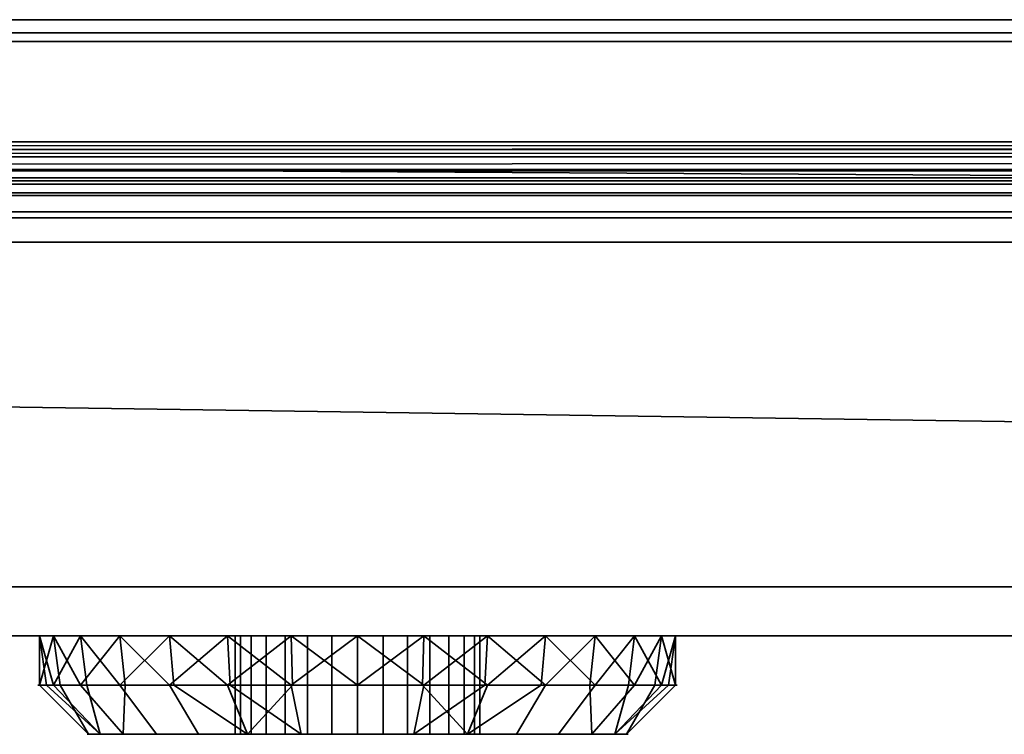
# Model space of a CAD drawing. Header units: millimetres. Extents: x -603 to 3703, y -115 to 193.
# Tile 638 of 656: x 1486 to 1526, y -54 to -25. Entities that reach past the tile are written whole.
import ezdxf

# ---------------------------------------------------------------- set-up
doc = ezdxf.new("R2010")
doc.units = ezdxf.units.MM
doc.layers.add('152', color=7, linetype='Continuous', true_color=0xffffff)

# ---------------------------------------------------------------- blocks, each defined once
blk = doc.blocks.new('UG_SURFACE_055')
at = {"layer": '152', "color": 252, "linetype": 'Continuous', "lineweight": 35}
for points in [[(1023.5, -29.92, 2023.75), (1976.5, -29.92, 2023.75), (1976.5, 14.42, 2023.75), (1023.5, 14.42, 2023.75)], [(1025, -29.92, 2022.25), (1025, 14.42, 2022.25), (1975, 14.42, 2022.25), (1975, -29.92, 2022.25)], [(970, -18, 2077.25), (970, -29.92, 2077.25), (2030, -29.92, 2077.25), (2030, -18, 2077.25)], [(971.5, -18, 2075.75), (2028.5, -18, 2075.75), (2028.5, -29.92, 2075.75), (971.5, -29.92, 2075.75)], [(2029.941, -30.521, 2077.191), (970, -29.92, 2077.25), (970.059, -30.521, 2077.191)], [(2029.941, -30.521, 2077.191), (2030, -29.92, 2077.25), (970, -29.92, 2077.25)], [(971.53, -30.228, 2075.72), (971.5, -29.92, 2075.75), (2028.5, -29.92, 2075.75)], [(971.53, -30.228, 2075.72), (2028.5, -29.92, 2075.75), (2028.47, -30.228, 2075.72)], [(1976.53, -30.228, 2023.78), (1023.5, -29.92, 2023.75), (1023.47, -30.228, 2023.78)], [(1976.53, -30.228, 2023.78), (1976.5, -29.92, 2023.75), (1023.5, -29.92, 2023.75)], [(1024.941, -30.521, 2022.309), (1975, -29.92, 2022.25), (1975.059, -30.521, 2022.309)], [(1024.941, -30.521, 2022.309), (1025, -29.92, 2022.25), (1975, -29.92, 2022.25)], [(2028.47, -30.228, 2075.72), (2028.38, -30.525, 2075.63), (971.62, -30.525, 2075.63), (971.53, -30.228, 2075.72)], [(1023.47, -30.228, 2023.78), (1023.38, -30.525, 2023.87), (1976.62, -30.525, 2023.87)], [(1023.47, -30.228, 2023.78), (1976.62, -30.525, 2023.87), (1976.53, -30.228, 2023.78)], [(970.059, -30.521, 2077.191), (970.234, -31.099, 2077.016), (2029.766, -31.099, 2077.016), (2029.941, -30.521, 2077.191)], [(2028.037, -31.037, 2075.287), (971.963, -31.037, 2075.287), (971.62, -30.525, 2075.63), (2028.38, -30.525, 2075.63)], [(1976.62, -30.525, 2023.87), (1023.38, -30.525, 2023.87), (1023.037, -31.037, 2024.213), (1976.963, -31.037, 2024.213)], [(1975.059, -30.521, 2022.309), (1024.765, -31.099, 2022.485), (1024.941, -30.521, 2022.309)], [(1975.059, -30.521, 2022.309), (1975.235, -31.099, 2022.485), (1024.765, -31.099, 2022.485)], [(2029.766, -31.099, 2077.016), (970.234, -31.099, 2077.016), (970.902, -32.098, 2076.348), (2029.098, -32.098, 2076.348)], [(2027.525, -31.38, 2074.775), (972.475, -31.38, 2074.775), (971.963, -31.037, 2075.287), (2028.037, -31.037, 2075.287)], [(1976.963, -31.037, 2024.213), (1023.037, -31.037, 2024.213), (1022.525, -31.38, 2024.725), (1977.475, -31.38, 2024.725)], [(1975.902, -32.098, 2023.152), (1024.098, -32.098, 2023.152), (1024.765, -31.099, 2022.485), (1975.235, -31.099, 2022.485)], [(2026.92, -31.5, 2074.17), (973.08, -31.5, 2074.17), (972.475, -31.38, 2074.775), (2027.525, -31.38, 2074.775)], [(973.08, -31.5, 2074.17), (2026.92, -31.5, 2074.17), (1978.08, -31.5, 2025.33), (1021.92, -31.5, 2025.33)], [(1977.475, -31.38, 2024.725), (1022.525, -31.38, 2024.725), (1021.92, -31.5, 2025.33), (1978.08, -31.5, 2025.33)], [(2029.098, -32.098, 2076.348), (970.902, -32.098, 2076.348), (971.901, -32.766, 2075.349), (2028.099, -32.766, 2075.349)], [(1976.901, -32.766, 2024.151), (1023.099, -32.766, 2024.151), (1024.098, -32.098, 2023.152), (1975.902, -32.098, 2023.152)], [(2028.099, -32.766, 2075.349), (971.901, -32.766, 2075.349), (973.08, -33, 2074.17), (2026.92, -33, 2074.17)], [(1978.08, -33, 2025.33), (1021.92, -33, 2025.33), (1023.099, -32.766, 2024.151), (1976.901, -32.766, 2024.151)], [(973.08, -33, 2074.17), (1021.92, -33, 2025.33), (1978.08, -33, 2025.33), (2026.92, -33, 2074.17)]]:
    blk.add_3dface(points, dxfattribs=at)
blk = doc.blocks.new('UG_SURFACE_057')
at = {"layer": '152', "color": 252, "linetype": 'Continuous', "lineweight": 35}
for points in [[(1026, -25.835, -7.906), (1974, -25.835, -7.906), (1974, -24.953, -7.75), (1026, -24.953, -7.75)], [(1026, -24.953, -8.75), (1974, -24.953, -8.75), (1974, -25.493, -8.845), (1026, -25.493, -8.845)], [(1026, -25.493, -8.845), (1974, -25.493, -8.845), (1974, -31.644, -11.084), (1026, -31.644, -11.084)], [(1026, -31.986, -10.144), (1974, -31.986, -10.144), (1974, -25.835, -7.906), (1026, -25.835, -7.906)], [(1974, -31.644, -11.084), (1974, -31.986, -10.144), (1026, -31.986, -10.144), (1026, -31.644, -11.084)]]:
    blk.add_3dface(points, dxfattribs=at)
blk = doc.blocks.new('UG_SURFACE_199')
at = {"layer": '152', "color": 35, "linetype": 'Continuous', "lineweight": 35}
for points in [[(1971, -34, 2019), (1971, 0, 2019), (1029, -15.75, 2019), (1029, -28.25, 2019)], [(1971, -2), (1971, -34), (1029, -28.25), (1029, -15.75)], [(1029, -28.25, 2019), (1029, -34, 2019), (1971, -34, 2019)], [(1971, -34), (1029, -34), (1029, -28.25)], [(1016, -34, 2032), (1984, -34, 2032), (1971, -34, 2019), (1029, -34, 2019)], [(1984, -48), (1016, -48), (1016, -34), (1029, -34)], [(1984, -50, 2032), (1984, -34, 2032), (1016, -34, 2032), (1016, -50, 2032)], [(1984, -48), (1029, -34), (1971, -34)], [(1016, -50, 2), (1016, -48), (1984, -48), (1984, -50, 2)], [(1984, -50, 2032), (1016, -50, 2032), (1497.297, -50, 1379.716), (1502.703, -50, 1379.716)], [(1016, -50, 2032), (1488.742, -50, 1373.5), (1492.359, -50, 1377.517)], [(1492.359, -50, 1377.517), (1497.297, -50, 1379.716), (1016, -50, 2032)], [(1016, -50, 2032), (1487.071, -50, 1368.359), (1488.742, -50, 1373.5)], [(1016, -50, 2), (1494.712, -50, 1355.124), (1490.339, -50, 1358.301)], [(1490.339, -50, 1358.301), (1487.636, -50, 1362.983), (1016, -50, 2)], [(1487.636, -50, 1362.983), (1487.071, -50, 1368.359), (1016, -50, 2032), (1016, -50, 2)], [(1016, -50, 2), (1984, -50, 2), (1500, -50, 1354), (1494.712, -50, 1355.124)], [(1488.742, -50, 1373.5), (1487.071, -50, 1368.359), (1487.636, -52, 1371.017)], [(1487.071, -50, 1368.359), (1487.354, -52, 1368.329), (1487.636, -52, 1371.017)], [(1487.071, -50, 1368.359), (1487.636, -50, 1362.983), (1487.071, -52, 1365.641)], [(1487.636, -50, 1362.983), (1487.906, -52, 1363.071), (1487.071, -52, 1365.641)], [(1487.071, -52, 1365.641), (1487.354, -52, 1368.329), (1487.071, -50, 1368.359)], [(1488.742, -52, 1360.5), (1487.636, -50, 1362.983), (1490.339, -50, 1358.301)], [(1488.742, -52, 1360.5), (1487.906, -52, 1363.071), (1487.636, -50, 1362.983)], [(1487.636, -52, 1371.017), (1488.988, -52, 1373.358), (1488.742, -50, 1373.5)], [(1492.359, -50, 1377.517), (1488.742, -50, 1373.5), (1490.339, -52, 1375.699)], [(1488.742, -50, 1373.5), (1488.988, -52, 1373.358), (1490.339, -52, 1375.699)], [(1490.339, -50, 1358.301), (1490.55, -52, 1358.491), (1488.742, -52, 1360.5)], [(1490.339, -50, 1358.301), (1494.712, -50, 1355.124), (1492.359, -52, 1356.483)], [(1492.359, -52, 1356.483), (1490.55, -52, 1358.491), (1490.339, -50, 1358.301)], [(1490.339, -52, 1375.699), (1492.526, -52, 1377.287), (1492.359, -50, 1377.517)], [(1497.297, -50, 1379.716), (1492.359, -50, 1377.517), (1494.712, -52, 1378.876)], [(1492.359, -50, 1377.517), (1492.526, -52, 1377.287), (1494.712, -52, 1378.876)], [(1494.712, -50, 1355.124), (1494.828, -52, 1355.383), (1492.359, -52, 1356.483)], [(1497.297, -52, 1354.284), (1494.712, -50, 1355.124), (1500, -50, 1354)], [(1497.297, -52, 1354.284), (1494.828, -52, 1355.383), (1494.712, -50, 1355.124)], [(1494.712, -52, 1378.876), (1497.356, -52, 1379.438), (1497.297, -50, 1379.716)], [(1495.027, -54, 1367.523), (1495.027, -50, 1367.523), (1495.67, -50, 1369.5), (1495.67, -54, 1369.5)], [(1495.245, -54, 1365.455), (1495.245, -50, 1365.455), (1495.027, -50, 1367.523), (1495.027, -54, 1367.523)], [(1495.67, -50, 1369.5), (1495.027, -50, 1367.523), (1495.245, -50, 1365.455), (1500, -50, 1367)], [(1496.284, -54, 1363.654), (1496.284, -50, 1363.654), (1495.245, -50, 1365.455), (1495.245, -54, 1365.455)], [(1495.245, -50, 1365.455), (1496.284, -50, 1363.654), (1497.966, -50, 1362.432), (1500, -50, 1367)], [(1495.67, -54, 1369.5), (1495.67, -50, 1369.5), (1497.061, -50, 1371.045), (1497.061, -54, 1371.045)], [(1498.96, -50, 1371.891), (1497.061, -50, 1371.045), (1495.67, -50, 1369.5), (1500, -50, 1367)], [(1497.966, -54, 1362.432), (1497.966, -50, 1362.432), (1496.284, -50, 1363.654), (1496.284, -54, 1363.654)], [(1497.061, -54, 1371.045), (1497.061, -50, 1371.045), (1498.96, -50, 1371.891), (1498.96, -54, 1371.891)], [(1502.703, -50, 1379.716), (1497.297, -50, 1379.716), (1500, -52, 1380)], [(1497.297, -50, 1379.716), (1497.356, -52, 1379.438), (1500, -52, 1380)], [(1500, -50, 1354), (1500, -52, 1354), (1497.297, -52, 1354.284)], [(1500, -54, 1362), (1500, -50, 1362), (1497.966, -50, 1362.432), (1497.966, -54, 1362.432)], [(1497.966, -50, 1362.432), (1500, -50, 1362), (1502.034, -50, 1362.432), (1500, -50, 1367)], [(1498.96, -54, 1371.891), (1498.96, -50, 1371.891), (1501.04, -50, 1371.891), (1501.04, -54, 1371.891)], [(1502.939, -50, 1371.045), (1501.04, -50, 1371.891), (1498.96, -50, 1371.891), (1500, -50, 1367)], [(1505.288, -50, 1355.124), (1500, -50, 1354), (1984, -50, 2)], [(1500, -50, 1354), (1505.288, -50, 1355.124), (1502.703, -52, 1354.284)], [(1500, -52, 1380), (1502.644, -52, 1379.438), (1502.703, -50, 1379.716)], [(1502.703, -52, 1354.284), (1500, -52, 1354), (1500, -50, 1354)], [(1502.034, -54, 1362.432), (1502.034, -50, 1362.432), (1500, -50, 1362), (1500, -54, 1362)], [(1500, -50, 1367), (1502.034, -50, 1362.432), (1503.716, -50, 1363.654)], [(1503.716, -50, 1363.654), (1504.755, -50, 1365.455), (1504.973, -50, 1367.523), (1500, -50, 1367)], [(1504.973, -50, 1367.523), (1504.33, -50, 1369.5), (1502.939, -50, 1371.045), (1500, -50, 1367)], [(1501.04, -54, 1371.891), (1501.04, -50, 1371.891), (1502.939, -50, 1371.045), (1502.939, -54, 1371.045)], [(1503.716, -54, 1363.654), (1503.716, -50, 1363.654), (1502.034, -50, 1362.432), (1502.034, -54, 1362.432)], [(1502.703, -50, 1379.716), (1502.644, -52, 1379.438), (1505.288, -52, 1378.876)], [(1984, -50, 2032), (1502.703, -50, 1379.716), (1507.641, -50, 1377.517)], [(1505.288, -50, 1355.124), (1505.172, -52, 1355.383), (1502.703, -52, 1354.284)], [(1505.288, -52, 1378.876), (1507.641, -50, 1377.517), (1502.703, -50, 1379.716)], [(1502.939, -54, 1371.045), (1502.939, -50, 1371.045), (1504.33, -50, 1369.5), (1504.33, -54, 1369.5)], [(1504.755, -54, 1365.455), (1504.755, -50, 1365.455), (1503.716, -50, 1363.654), (1503.716, -54, 1363.654)], [(1504.33, -54, 1369.5), (1504.33, -50, 1369.5), (1504.973, -50, 1367.523), (1504.973, -54, 1367.523)], [(1504.973, -54, 1367.523), (1504.973, -50, 1367.523), (1504.755, -50, 1365.455), (1504.755, -54, 1365.455)], [(1507.641, -52, 1356.483), (1505.172, -52, 1355.383), (1505.288, -50, 1355.124)], [(1509.661, -50, 1358.301), (1505.288, -50, 1355.124), (1984, -50, 2)], [(1507.641, -52, 1356.483), (1505.288, -50, 1355.124), (1509.661, -50, 1358.301)], [(1505.288, -52, 1378.876), (1507.474, -52, 1377.287), (1507.641, -50, 1377.517)], [(1507.641, -50, 1377.517), (1507.474, -52, 1377.287), (1509.661, -52, 1375.699)], [(1507.641, -50, 1377.517), (1511.258, -50, 1373.5), (1984, -50, 2032)], [(1509.661, -50, 1358.301), (1509.45, -52, 1358.491), (1507.641, -52, 1356.483)], [(1511.258, -50, 1373.5), (1507.641, -50, 1377.517), (1509.661, -52, 1375.699)], [(1511.258, -52, 1360.5), (1509.45, -52, 1358.491), (1509.661, -50, 1358.301)], [(1984, -50, 2), (1512.364, -50, 1362.983), (1509.661, -50, 1358.301)], [(1509.661, -50, 1358.301), (1512.364, -50, 1362.983), (1511.258, -52, 1360.5)], [(1509.661, -52, 1375.699), (1511.012, -52, 1373.358), (1511.258, -50, 1373.5)], [(1511.258, -50, 1373.5), (1511.012, -52, 1373.358), (1512.364, -52, 1371.017)], [(1511.258, -50, 1373.5), (1512.929, -50, 1368.359), (1984, -50, 2032)], [(1512.364, -50, 1362.983), (1512.094, -52, 1363.071), (1511.258, -52, 1360.5)], [(1512.364, -52, 1371.017), (1512.929, -50, 1368.359), (1511.258, -50, 1373.5)], [(1512.929, -52, 1365.641), (1512.094, -52, 1363.071), (1512.364, -50, 1362.983)], [(1984, -50, 2), (1984, -50, 2032), (1512.929, -50, 1368.359), (1512.364, -50, 1362.983)], [(1512.929, -52, 1365.641), (1512.364, -50, 1362.983), (1512.929, -50, 1368.359)], [(1512.364, -52, 1371.017), (1512.646, -52, 1368.329), (1512.929, -50, 1368.359)], [(1512.929, -50, 1368.359), (1512.646, -52, 1368.329), (1512.929, -52, 1365.641)], [(1489.06, -54, 1365.85), (1487.071, -52, 1365.641), (1487.906, -52, 1363.071)], [(1487.354, -52, 1368.329), (1487.071, -52, 1365.641), (1489.06, -54, 1365.85), (1489.538, -54, 1370.399)], [(1489.538, -54, 1370.399), (1487.636, -52, 1371.017), (1487.354, -52, 1368.329)], [(1488.988, -52, 1373.358), (1487.636, -52, 1371.017), (1489.538, -54, 1370.399)], [(1487.906, -52, 1363.071), (1488.742, -52, 1360.5), (1490.474, -54, 1361.5), (1489.06, -54, 1365.85)], [(1490.474, -54, 1361.5), (1488.742, -52, 1360.5), (1490.55, -52, 1358.491)], [(1489.538, -54, 1370.399), (1491.825, -54, 1374.36), (1490.339, -52, 1375.699), (1488.988, -52, 1373.358)], [(1492.526, -52, 1377.287), (1490.339, -52, 1375.699), (1491.825, -54, 1374.36), (1495.526, -54, 1377.049)], [(1490.55, -52, 1358.491), (1492.359, -52, 1356.483), (1493.534, -54, 1358.101), (1490.474, -54, 1361.5)], [(1497.713, -54, 1356.24), (1493.534, -54, 1358.101), (1492.359, -52, 1356.483), (1494.828, -52, 1355.383)], [(1495.526, -54, 1377.049), (1494.712, -52, 1378.876), (1492.526, -52, 1377.287)], [(1497.356, -52, 1379.438), (1494.712, -52, 1378.876), (1495.526, -54, 1377.049)], [(1494.828, -52, 1355.383), (1497.297, -52, 1354.284), (1497.713, -54, 1356.24)], [(1495.526, -54, 1377.049), (1500, -54, 1378), (1500, -52, 1380), (1497.356, -52, 1379.438)], [(1500, -54, 1356), (1497.713, -54, 1356.24), (1497.297, -52, 1354.284), (1500, -52, 1354)], [(1500, -52, 1354), (1502.703, -52, 1354.284), (1502.287, -54, 1356.24), (1500, -54, 1356)], [(1502.644, -52, 1379.438), (1500, -52, 1380), (1500, -54, 1378), (1504.474, -54, 1377.049)], [(1502.287, -54, 1356.24), (1502.703, -52, 1354.284), (1505.172, -52, 1355.383)], [(1505.172, -52, 1355.383), (1507.641, -52, 1356.483), (1506.466, -54, 1358.101), (1502.287, -54, 1356.24)], [(1504.474, -54, 1377.049), (1505.288, -52, 1378.876), (1502.644, -52, 1379.438)], [(1504.474, -54, 1377.049), (1508.175, -54, 1374.36), (1509.661, -52, 1375.699), (1507.474, -52, 1377.287)], [(1507.474, -52, 1377.287), (1505.288, -52, 1378.876), (1504.474, -54, 1377.049)], [(1509.526, -54, 1361.5), (1506.466, -54, 1358.101), (1507.641, -52, 1356.483), (1509.45, -52, 1358.491)], [(1511.012, -52, 1373.358), (1509.661, -52, 1375.699), (1508.175, -54, 1374.36), (1510.462, -54, 1370.399)], [(1509.45, -52, 1358.491), (1511.258, -52, 1360.5), (1509.526, -54, 1361.5)], [(1510.94, -54, 1365.85), (1509.526, -54, 1361.5), (1511.258, -52, 1360.5), (1512.094, -52, 1363.071)], [(1510.462, -54, 1370.399), (1512.364, -52, 1371.017), (1511.012, -52, 1373.358)], [(1510.462, -54, 1370.399), (1510.94, -54, 1365.85), (1512.929, -52, 1365.641), (1512.646, -52, 1368.329)], [(1512.646, -52, 1368.329), (1512.364, -52, 1371.017), (1510.462, -54, 1370.399)], [(1512.094, -52, 1363.071), (1512.929, -52, 1365.641), (1510.94, -54, 1365.85)], [(1496.284, -54, 1363.654), (1495.245, -54, 1365.455), (1489.06, -54, 1365.85), (1490.474, -54, 1361.5)], [(1495.245, -54, 1365.455), (1495.027, -54, 1367.523), (1489.538, -54, 1370.399), (1489.06, -54, 1365.85)], [(1491.825, -54, 1374.36), (1489.538, -54, 1370.399), (1495.027, -54, 1367.523), (1495.67, -54, 1369.5)], [(1490.474, -54, 1361.5), (1493.534, -54, 1358.101), (1496.284, -54, 1363.654)], [(1491.825, -54, 1374.36), (1495.67, -54, 1369.5), (1497.061, -54, 1371.045)], [(1497.061, -54, 1371.045), (1498.96, -54, 1371.891), (1495.526, -54, 1377.049), (1491.825, -54, 1374.36)], [(1497.966, -54, 1362.432), (1496.284, -54, 1363.654), (1493.534, -54, 1358.101), (1497.713, -54, 1356.24)], [(1500, -54, 1378), (1495.526, -54, 1377.049), (1498.96, -54, 1371.891)], [(1497.713, -54, 1356.24), (1500, -54, 1356), (1500, -54, 1362), (1497.966, -54, 1362.432)], [(1498.96, -54, 1371.891), (1501.04, -54, 1371.891), (1504.474, -54, 1377.049), (1500, -54, 1378)], [(1502.034, -54, 1362.432), (1500, -54, 1362), (1500, -54, 1356), (1502.287, -54, 1356.24)], [(1508.175, -54, 1374.36), (1504.474, -54, 1377.049), (1501.04, -54, 1371.891), (1502.939, -54, 1371.045)], [(1502.287, -54, 1356.24), (1506.466, -54, 1358.101), (1503.716, -54, 1363.654), (1502.034, -54, 1362.432)], [(1502.939, -54, 1371.045), (1504.33, -54, 1369.5), (1508.175, -54, 1374.36)], [(1503.716, -54, 1363.654), (1506.466, -54, 1358.101), (1509.526, -54, 1361.5)], [(1509.526, -54, 1361.5), (1510.94, -54, 1365.85), (1504.755, -54, 1365.455), (1503.716, -54, 1363.654)], [(1504.33, -54, 1369.5), (1504.973, -54, 1367.523), (1510.462, -54, 1370.399), (1508.175, -54, 1374.36)], [(1510.94, -54, 1365.85), (1510.462, -54, 1370.399), (1504.973, -54, 1367.523), (1504.755, -54, 1365.455)]]:
    blk.add_3dface(points, dxfattribs=at)

msp = doc.modelspace()

# ---------------------------------------------------------------- linework, layer by layer
at = {"layer": '152', "linetype": 'Continuous', "lineweight": -3}
for p, q in [((1974, -24.953, -7.75), (1026, -24.953, -7.75)), ((1974, -24.953, -8.75), (1026, -24.953, -8.75)), ((1974, -25.493, -8.845), (1026, -25.493, -8.845)), ((1974, -25.835, -7.906), (1026, -25.835, -7.906)), ((2030, -29.92, 2077.25), (970, -29.92, 2077.25)), ((2028.5, -29.92, 2075.75), (971.5, -29.92, 2075.75)), ((1976.5, -29.92, 2023.75), (1023.5, -29.92, 2023.75)), ((1975, -29.92, 2022.25), (1025, -29.92, 2022.25)), ((2026.92, -31.5, 2074.17), (973.08, -31.5, 2074.17)), ((1978.08, -31.5, 2025.33), (1021.92, -31.5, 2025.33)), ((1974, -31.644, -11.084), (1026, -31.644, -11.084)), ((1974, -31.986, -10.144), (1026, -31.986, -10.144)), ((2026.92, -33, 2074.17), (973.08, -33, 2074.17)), ((1978.08, -33, 2025.33), (1021.92, -33, 2025.33)), ((1984, -34, 2032), (1016, -34, 2032)), ((1971, -34, 2019), (1029, -34, 2019)), ((1016, -48), (1984, -48)), ((1016, -50, 2032), (1984, -50, 2032)), ((1984, -50, 2), (1016, -50, 2))]:
    msp.add_line(p, q, dxfattribs=at)
at = {"layer": '152', "linetype": 'Continuous', "lineweight": -3, "extrusion": (0, -1, 0)}
for centre, radius in [((1500, 1367, 50), 13), ((1500, 1367, 50), 5), ((1500, 1367, 52), 13), ((1500, 1367, 54), 11), ((1500, 1367, 54), 5)]:
    msp.add_circle(centre, radius, dxfattribs=at)

# ---------------------------------------------------------------- block references
at = {"layer": '152', "linetype": 'Continuous', "lineweight": -3}
for name in ['UG_SURFACE_057', 'UG_SURFACE_055', 'UG_SURFACE_199']:
    msp.add_blockref(name, (0, 0), dxfattribs=at)

doc.saveas('drawing.dxf')
